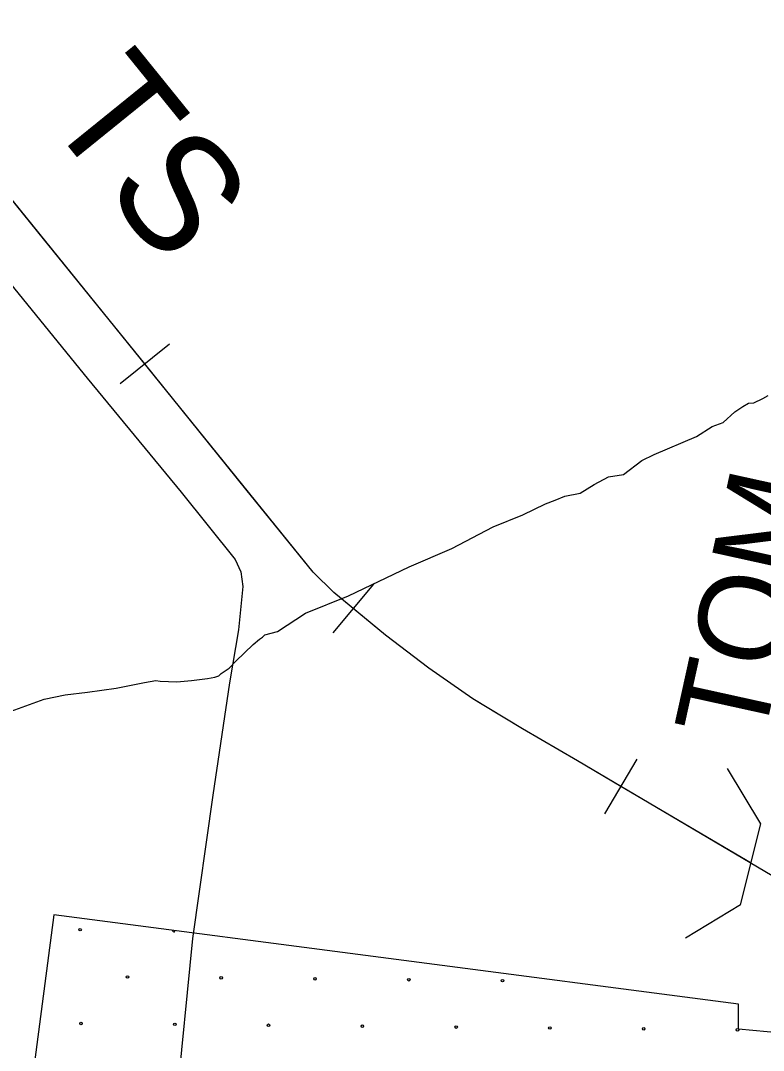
# Model space of a CAD drawing. Extents: x 1551132 to 1791609, y 378168 to 563823.
# Drawn here: x 1662303 to 1665349, y 459919 to 464142 of the extents above; entities that cross this region are included whole.
import ezdxf

# ---------------------------------------------------------------- set-up
doc = ezdxf.new("R2010")
doc.units = 0
for name, color, linetype in [('DESIGN - CENTERLINE - Proposed Curve Text', 7, 'Continuous'), ('DESIGN - CONTOURS - Intermediate with optional Text', 7, 'Continuous'), ('DESIGN - EROSION CONTROL - Devices', 7, 'Continuous'), ('DESIGN - ROW - Right-of-Way and Easement Labels', 7, 'Continuous'), ('DESIGN - SCRATCH - User 1', 7, 'Continuous'), ('DESIGN - TRANSPORTATION - Text', 7, 'Continuous'), ('DESIGN - VEGETATION - Features with Text', 7, 'Continuous'), ('SURVEY - CONTOURS - Intermediate with optional Text', 7, 'Continuous')]:
    doc.layers.add(name, color=color, linetype=linetype)

msp = doc.modelspace()

# ---------------------------------------------------------------- linework, layer by layer
at = {"layer": 'DESIGN - CENTERLINE - Proposed Curve Text'}
msp.add_line((1665254.906, 460515.175), (1665337.907, 460848.137), dxfattribs=at)
for points in [[(1665337.907, 460848.137), (1665201.892, 461074.451)], [(1665254.906, 460515.175), (1665028.608, 460379.16)]]:
    msp.add_lwpolyline(points, dxfattribs=at)
at = {"layer": 'DESIGN - CONTOURS - Intermediate with optional Text'}
for p, q in [((1662912.701, 462815.281), (1662710.556, 462651.768)), ((1663749.731, 461830.897), (1663583.468, 461631.009)), ((1664829.597, 461113.196), (1664697.591, 460889.19))]:
    msp.add_line(p, q, dxfattribs=at)
for points in [[(1666300.511, 459715.552), (1666175.764, 459921.957), (1666040.643, 460104.479), (1665920.662, 460232.64), (1665754.666, 460359.535), (1665414.749, 460617.45), (1664586.477, 461105.571), (1664360.566, 461237.424), (1664156.521, 461360.91), (1663976.5, 461486.014), (1663798.638, 461621.117), (1663587.418, 461796.821), (1663501.92, 461880.049), (1661672.772, 464141.598)], [(1662396.58, 463246.692), (1661981.532, 463759.855)], [(1662811.628, 462733.52), (1662396.58, 463246.692)], [(1663226.677, 462220.357), (1662811.628, 462733.52)], [(1663666.599, 461730.953), (1663587.418, 461796.821), (1663501.92, 461880.049), (1663226.677, 462220.357)], [(1664195.595, 461337.268), (1664156.521, 461360.91), (1663976.5, 461486.014), (1663798.638, 461621.117), (1663666.599, 461730.953)], [(1664763.598, 461001.193), (1664586.477, 461105.571), (1664360.566, 461237.424), (1664195.595, 461337.268)], [(1665298.235, 460686.11), (1664763.598, 461001.193)]]:
    msp.add_lwpolyline(points, dxfattribs=at)
at = {"layer": 'DESIGN - EROSION CONTROL - Devices'}
for centre in [(1662546.605, 460413.909), (1662546.605, 460413.909), (1662740.748, 460219.766), (1662740.748, 460219.766), (1663125.301, 460216.033), (1663125.301, 460216.033), (1663509.854, 460212.299), (1663509.854, 460212.299), (1663894.407, 460208.566), (1663894.407, 460208.566), (1664278.96, 460204.832), (1664278.96, 460204.832), (1662550.338, 460029.356), (1662550.338, 460029.356), (1662934.891, 460025.623), (1662934.891, 460025.623), (1663319.444, 460021.889), (1663319.444, 460021.889), (1663703.997, 460018.156), (1663703.997, 460018.156), (1664088.55, 460014.422), (1664088.55, 460014.422), (1664473.103, 460010.689), (1664473.103, 460010.689), (1664857.656, 460006.955), (1664857.656, 460006.955), (1665242.209, 460003.222), (1665242.209, 460003.222)]:
    msp.add_circle(centre, 5.28, dxfattribs=at)
msp.add_arc((1662931.158, 460410.176), 5.28, 166.257211, 358.881426, dxfattribs=at)
at = {"layer": 'DESIGN - SCRATCH - User 1'}
msp.add_lwpolyline([(1666076.35, 460251.091), (1665733.392, 459934.132), (1665540.929, 459978.167), (1665246.77, 460006.326), (1665246.653, 460108.77), (1662438.336, 460475.036), (1662285.197, 459296.914), (1662285.472, 458953.28), (1662326.296, 458522.094), (1660971.311, 458747.641)], dxfattribs=at)
at = {"layer": 'DESIGN - TRANSPORTATION - Text'}
msp.add_lwpolyline([(1662234.283, 461298.824), (1662398.729, 461359.393), (1662484.827, 461376.618), (1662576.866, 461387.785), (1662694.939, 461404.711), (1662811.069, 461427.67), (1662857.102, 461435.253), (1662875.068, 461433.087), (1662943, 461430.453), (1663003.006, 461435.903), (1663069.03, 461443.304), (1663099.063, 461449.029), (1663115.104, 461454.896), (1663125.187, 461464.813), (1663157.361, 461486.547), (1663185.602, 461514.331), (1663256.192, 461583.782), (1663282.375, 461605.575), (1663294.441, 461613.475), (1663304.524, 461623.4), (1663356.615, 461636.934), (1663471.229, 461711.994), (1663647.75, 461782.463), (1663896.686, 461902.341), (1664071.248, 461976.843), (1664239.944, 462065.412), (1664362.308, 462114.355), (1664454.664, 462159.573), (1664494.78, 462175.223), (1664534.896, 462190.874), (1664596.978, 462204.316), (1664655.26, 462239.834), (1664713.517, 462271.343), (1664775.557, 462280.785), (1664850.03, 462338.178), (1664900.221, 462361.754), (1665074.783, 462436.247), (1665139.115, 462477.715), (1665183.431, 462492.94), (1665231.596, 462536.95), (1665263.779, 462558.692), (1665287.887, 462572.484), (1665309.886, 462574.284), (1665346.027, 462591.976), (1665368.118, 462603.793)], dxfattribs=at)
at = {"layer": 'SURVEY - CONTOURS - Intermediate with optional Text'}
msp.add_lwpolyline([(1661939.516, 463456.106), (1662575.934, 462674.869), (1662960.6, 462207.715), (1663182.627, 461931.883), (1663206.269, 461881.665), (1663213.818, 461821.547), (1663196.485, 461643.476), (1663158.853, 461425.487), (1663091.404, 460965.441), (1663006.989, 460377.376), (1662939.915, 459699.083), (1662924.957, 459571.046), (1662910.366, 459493.061), (1662869.3, 459351.182), (1662856.65, 459265.172), (1662863.434, 459100.951), (1662869.433, 458832.611), (1662860.133, 458658.481), (1662859.942, 458656.139)], dxfattribs=at)

# ---------------------------------------------------------------- texts
at = {"layer": 'DESIGN - ROW - Right-of-Way and Easement Labels'}
msp.add_text('TOM', height=370.0088, rotation=77.582297, dxfattribs=at).set_placement((1665344.168, 461169.981))
at = {"layer": 'DESIGN - VEGETATION - Features with Text'}
msp.add_text('TS', height=475.0028, rotation=308.966064, dxfattribs=at).set_placement((1662393.314, 463754.822))

doc.saveas('drawing.dxf')
